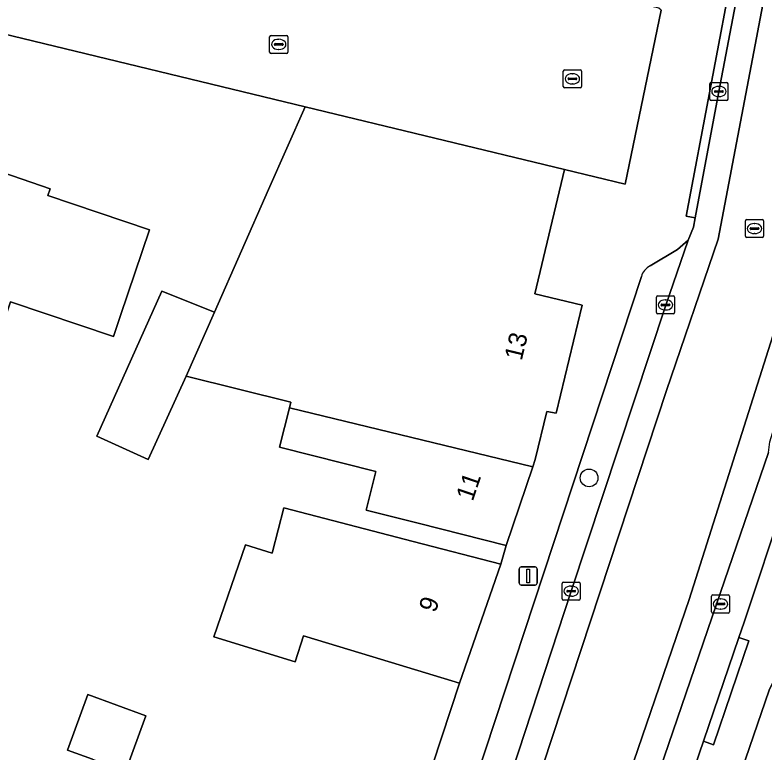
# Model space of a CAD drawing. Extents: x 160030 to 160839, y 385325 to 386450.
# Drawn here: x 160670.75 to 160712.14, y 385428.61 to 385469.3 of the extents above; entities that cross this region are included whole.
import ezdxf

# ---------------------------------------------------------------- set-up
doc = ezdxf.new("R2010")
doc.units = 0
for name, color, linetype in [('IMGEO_Boom', 7, 'Continuous'), ('IMGEO_Erf', 7, 'Continuous'), ('IMGEO_Kolk', 7, 'Continuous'), ('IMGEO_Lichtmast', 7, 'Continuous'), ('IMGEO_Pand', 7, 'Continuous'), ('IMGEO_Pand_nummerreeks', 7, 'Continuous'), ('IMGEO_Parkeervlak_open', 7, 'Continuous'), ('IMGEO_Rijbaan_lokaal_gesloten', 7, 'Continuous'), ('IMGEO_Rijbaan_lokaal_open', 7, 'Continuous'), ('IMGEO_Rioolput', 7, 'Continuous'), ('IMGEO_Voetpad_open', 7, 'Continuous')]:
    doc.layers.add(name, color=color, linetype=linetype)

msp = doc.modelspace()

# ---------------------------------------------------------------- linework, layer by layer
at = {"layer": 'IMGEO_Boom'}
msp.add_circle((160702.43, 385443.743), 0.489, dxfattribs=at)
at = {"layer": 'IMGEO_Erf'}
for points in [[(160692.816, 385424.915), (160695.278, 385432.406), (160690.496, 385433.865), (160686.675, 385435.031), (160686.205, 385433.596), (160681.728, 385434.977), (160683.466, 385440.056), (160684.936, 385439.581), (160684.956, 385439.66), (160685.592, 385442.098), (160692.725, 385440.239), (160697.563, 385438.978), (160697.856, 385440.02), (160693.008, 385441.24), (160690.122, 385441.967), (160690.658, 385444.096), (160685.343, 385445.434), (160685.894, 385447.621), (160685.971, 385447.927), (160680.2, 385449.359), (160678.107, 385444.753), (160675.266, 385446.044), (160678.857, 385454.058), (160681.758, 385452.889), (160684.749, 385459.664), (160686.769, 385464.238), (160670.05, 385468.291)], [(160752.844, 385416.93), (160750.705, 385427.021), (160746.187, 385428.561), (160745.497, 385428.823), (160749.051, 385436.742), (160747.604, 385437.915), (160732.046, 385446.957), (160729.843, 385447.8), (160725.493, 385448.718), (160720.779, 385449.623), (160714.437, 385436.294), (160712.364, 385432.029), (160705.872, 385413.085), (160701.581, 385401.12), (160700.714, 385398.091), (160686.767, 385359.888)], [(160675.02, 385428.207), (160673.652, 385428.708), (160674.776, 385431.776), (160677.968, 385430.607), (160676.845, 385427.539)]]:
    msp.add_lwpolyline(points, dxfattribs=at)
msp.add_lwpolyline([(160666.377, 385461.884), (160672.687, 385459.709), (160672.563, 385459.34), (160678.174, 385457.45), (160676.578, 385452.712), (160676.189, 385451.556), (160670.512, 385453.469), (160669.4, 385450.17), (160668.215, 385450.615), (160667.903, 385450.732), (160667.042, 385451.055), (160666.812, 385450.423), (160666.627, 385449.911), (160666.038, 385448.288), (160663.09, 385449.283), (160662.224, 385449.557)], close=True, dxfattribs=at)
at = {"layer": 'IMGEO_Kolk'}
for p, q in [((160701.008, 385465.353), (160701.008, 385466.205)), ((160701.083, 385466.279), (160701.935, 385466.279)), ((160701.496, 385466.059), (160701.521, 385466.059)), ((160702.009, 385466.205), (160702.009, 385465.353)), ((160701.267, 385465.773), (160701.267, 385465.785)), ((160701.705, 385465.736), (160701.307, 385465.736)), ((160701.31, 385465.822), (160701.708, 385465.822)), ((160701.519, 385465.499), (160701.494, 385465.499)), ((160701.751, 385465.785), (160701.751, 385465.773)), ((160709.095, 385464.655), (160709.095, 385465.507)), ((160709.17, 385465.581), (160710.022, 385465.581)), ((160710.096, 385465.507), (160710.096, 385464.655)), ((160701.935, 385465.279), (160701.083, 385465.279)), ((160709.354, 385465.075), (160709.354, 385465.087)), ((160709.397, 385465.124), (160709.795, 385465.124)), ((160709.583, 385465.361), (160709.608, 385465.361)), ((160709.838, 385465.087), (160709.838, 385465.075)), ((160709.792, 385465.038), (160709.394, 385465.038)), ((160709.606, 385464.801), (160709.581, 385464.801)), ((160710.022, 385464.581), (160709.17, 385464.581)), ((160706.145, 385452.869), (160706.145, 385453.721)), ((160706.22, 385453.795), (160707.072, 385453.795)), ((160706.633, 385453.575), (160706.658, 385453.575)), ((160707.146, 385453.721), (160707.146, 385452.869)), ((160706.404, 385453.289), (160706.404, 385453.301)), ((160706.842, 385453.252), (160706.444, 385453.252)), ((160706.447, 385453.338), (160706.845, 385453.338)), ((160706.888, 385453.301), (160706.888, 385453.289)), ((160707.072, 385452.795), (160706.22, 385452.795)), ((160706.656, 385453.015), (160706.631, 385453.015)), ((160700.941, 385437.067), (160700.941, 385437.919)), ((160701.016, 385437.993), (160701.868, 385437.993)), ((160701.429, 385437.773), (160701.454, 385437.773)), ((160701.942, 385437.919), (160701.942, 385437.067)), ((160701.2, 385437.487), (160701.2, 385437.499)), ((160701.638, 385437.45), (160701.24, 385437.45)), ((160701.243, 385437.536), (160701.641, 385437.536)), ((160701.684, 385437.499), (160701.684, 385437.487)), ((160701.868, 385436.993), (160701.016, 385436.993)), ((160701.452, 385437.213), (160701.427, 385437.213)), ((160709.182, 385436.356), (160709.182, 385437.208)), ((160709.257, 385437.282), (160710.109, 385437.282)), ((160709.67, 385437.062), (160709.695, 385437.062)), ((160710.183, 385437.208), (160710.183, 385436.356)), ((160709.441, 385436.776), (160709.441, 385436.788)), ((160709.879, 385436.739), (160709.481, 385436.739)), ((160709.484, 385436.825), (160709.882, 385436.825)), ((160709.925, 385436.788), (160709.925, 385436.776)), ((160710.109, 385436.282), (160709.257, 385436.282)), ((160709.693, 385436.502), (160709.668, 385436.502))]:
    msp.add_line(p, q, dxfattribs=at)
for points in [[(160701.008, 385465.353), (160701.008, 385466.205)], [(160701.083, 385466.279), (160701.935, 385466.279)], [(160702.009, 385466.205), (160702.009, 385465.353)], [(160709.095, 385464.655), (160709.095, 385465.507)], [(160709.17, 385465.581), (160710.022, 385465.581)], [(160710.096, 385465.507), (160710.096, 385464.655)], [(160701.935, 385465.279), (160701.083, 385465.279)], [(160710.022, 385464.581), (160709.17, 385464.581)], [(160706.145, 385452.869), (160706.145, 385453.721)], [(160706.22, 385453.795), (160707.072, 385453.795)], [(160707.146, 385453.721), (160707.146, 385452.869)], [(160707.072, 385452.795), (160706.22, 385452.795)], [(160700.941, 385437.067), (160700.941, 385437.919)], [(160701.016, 385437.993), (160701.868, 385437.993)], [(160701.942, 385437.919), (160701.942, 385437.067)], [(160701.868, 385436.993), (160701.016, 385436.993)], [(160709.182, 385436.356), (160709.182, 385437.208)], [(160709.257, 385437.282), (160710.109, 385437.282)], [(160710.183, 385437.208), (160710.183, 385436.356)], [(160710.109, 385436.282), (160709.257, 385436.282)]]:
    msp.add_lwpolyline(points, dxfattribs=at)
for centre, radius, start, end in [((160701.085, 385466.203), 0.0765, 91.552, 178.448), ((160701.085, 385466.203), 0.0765, 91.552, 178.448), ((160701.933, 385466.203), 0.0765, 1.552, 88.448), ((160701.933, 385466.203), 0.0765, 1.552, 88.448), ((160701.307, 385465.782), 0.0403, 85.8775, 175.7526), ((160701.304, 385465.772), 0.0366, 178.938, 274.7102), ((160701.708, 385465.779), 0.043, 264.8664, 352.4533), ((160701.712, 385465.784), 0.0386, 1.7309, 96.639), ((160709.172, 385465.505), 0.0765, 91.552, 178.448), ((160709.172, 385465.505), 0.0765, 91.552, 178.448), ((160710.02, 385465.505), 0.0765, 1.552, 88.448), ((160710.02, 385465.505), 0.0765, 1.552, 88.448), ((160701.085, 385465.355), 0.0765, 181.552, 268.448), ((160701.085, 385465.355), 0.0765, 181.552, 268.448), ((160701.933, 385465.355), 0.0765, 271.552, 358.448), ((160701.933, 385465.355), 0.0765, 271.552, 358.448), ((160709.394, 385465.084), 0.0403, 85.8775, 175.7526), ((160709.391, 385465.074), 0.0366, 178.938, 274.7102), ((160709.795, 385465.081), 0.043, 264.8664, 352.4533), ((160709.799, 385465.086), 0.0386, 1.7309, 96.639), ((160709.172, 385464.657), 0.0765, 181.552, 268.448), ((160709.172, 385464.657), 0.0765, 181.552, 268.448), ((160710.02, 385464.657), 0.0765, 271.552, 358.448), ((160710.02, 385464.657), 0.0765, 271.552, 358.448), ((160706.222, 385453.719), 0.0765, 91.552, 178.448), ((160706.222, 385453.719), 0.0765, 91.552, 178.448), ((160707.07, 385453.719), 0.0765, 1.552, 88.448), ((160707.07, 385453.719), 0.0765, 1.552, 88.448), ((160706.444, 385453.298), 0.0403, 85.8775, 175.7526), ((160706.441, 385453.288), 0.0366, 178.938, 274.7102), ((160706.845, 385453.295), 0.043, 264.8664, 352.4533), ((160706.849, 385453.3), 0.0386, 1.7309, 96.639), ((160706.222, 385452.871), 0.0765, 181.552, 268.448), ((160706.222, 385452.871), 0.0765, 181.552, 268.448), ((160707.07, 385452.871), 0.0765, 271.552, 358.448), ((160707.07, 385452.871), 0.0765, 271.552, 358.448), ((160701.018, 385437.917), 0.0765, 91.552, 178.448), ((160701.018, 385437.917), 0.0765, 91.552, 178.448), ((160701.866, 385437.917), 0.0765, 1.552, 88.448), ((160701.866, 385437.917), 0.0765, 1.552, 88.448), ((160701.24, 385437.496), 0.0403, 85.8775, 175.7526), ((160701.237, 385437.486), 0.0366, 178.938, 274.7102), ((160701.641, 385437.493), 0.043, 264.8664, 352.4533), ((160701.645, 385437.498), 0.0386, 1.7309, 96.639), ((160701.018, 385437.069), 0.0765, 181.552, 268.448), ((160701.018, 385437.069), 0.0765, 181.552, 268.448), ((160701.866, 385437.069), 0.0765, 271.552, 358.448), ((160701.866, 385437.069), 0.0765, 271.552, 358.448), ((160709.259, 385437.206), 0.0765, 91.552, 178.448), ((160709.259, 385437.206), 0.0765, 91.552, 178.448), ((160710.107, 385437.206), 0.0765, 1.552, 88.448), ((160710.107, 385437.206), 0.0765, 1.552, 88.448), ((160709.481, 385436.785), 0.0403, 85.8775, 175.7526), ((160709.478, 385436.775), 0.0366, 178.938, 274.7102), ((160709.882, 385436.782), 0.043, 264.8664, 352.4533), ((160709.886, 385436.787), 0.0386, 1.7309, 96.639), ((160709.259, 385436.358), 0.0765, 181.552, 268.448), ((160709.259, 385436.358), 0.0765, 181.552, 268.448), ((160710.107, 385436.358), 0.0765, 271.552, 358.448), ((160710.107, 385436.358), 0.0765, 271.552, 358.448)]:
    msp.add_arc(centre, radius, start, end, dxfattribs=at)
for centre, major_axis, ratio, start_param, end_param in [((160701.495, 385465.779), (-0.387, 0.002), 0.722429, 4.712389, 7.853982), ((160701.52, 385465.779), (-0.39, 0.002), 0.717154, 1.570796, 4.712389), ((160709.582, 385465.081), (-0.387, 0.002), 0.722429, 4.712389, 7.853982), ((160709.607, 385465.081), (-0.39, 0.002), 0.717154, 1.570796, 4.712389), ((160706.632, 385453.295), (-0.387, 0.002), 0.722429, 4.712389, 7.853982), ((160706.657, 385453.295), (-0.39, 0.002), 0.717154, 1.570796, 4.712389), ((160701.428, 385437.493), (-0.387, 0.002), 0.722429, 4.712389, 7.853982), ((160701.453, 385437.493), (-0.39, 0.002), 0.717154, 1.570796, 4.712389), ((160709.669, 385436.782), (-0.387, 0.002), 0.722429, 4.712389, 7.853982), ((160709.694, 385436.782), (-0.39, 0.002), 0.717154, 1.570796, 4.712389)]:
    msp.add_ellipse(centre, major_axis=major_axis, ratio=ratio, start_param=start_param, end_param=end_param, dxfattribs=at)
at = {"layer": 'IMGEO_Lichtmast'}
for p, q in [((160698.574, 385437.925), (160698.574, 385438.725)), ((160698.574, 385438.725), (160698.574, 385437.925)), ((160698.674, 385438.825), (160699.464, 385438.825)), ((160699.464, 385438.825), (160698.674, 385438.825)), ((160699.564, 385438.725), (160699.564, 385437.925)), ((160699.564, 385437.925), (160699.564, 385438.725)), ((160699.464, 385437.825), (160698.674, 385437.825)), ((160698.674, 385437.825), (160699.464, 385437.825))]:
    msp.add_line(p, q, dxfattribs=at)
msp.add_lwpolyline([(160698.994, 385438.7), (160699.144, 385438.7), (160699.144, 385437.95), (160698.994, 385437.95), (160698.994, 385438.7)], dxfattribs=at)
for centre, start, end in [((160698.674, 385438.725), 90, 180), ((160698.674, 385438.725), 90, 180), ((160699.464, 385438.725), 0, 90), ((160699.464, 385438.725), 360, 90), ((160698.674, 385437.925), 180, 270), ((160698.674, 385437.925), 180, 270), ((160699.464, 385437.925), 270, 0), ((160699.464, 385437.925), 270, 0)]:
    msp.add_arc(centre, 0.1, start, end, dxfattribs=at)
at = {"layer": 'IMGEO_Pand'}
for points in [[(160685.894, 385447.621), (160699.328, 385444.361), (160699.463, 385444.758), (160700.107, 385447.418), (160700.612, 385447.327), (160702.051, 385453.278), (160699.442, 385453.9), (160701.081, 385460.769), (160686.769, 385464.238), (160684.749, 385459.664), (160681.758, 385452.889), (160680.2, 385449.359), (160685.971, 385447.927)], [(160678.174, 385457.45), (160672.563, 385459.34), (160672.687, 385459.709), (160666.377, 385461.884), (160662.224, 385449.557), (160663.09, 385449.283), (160666.038, 385448.288), (160666.627, 385449.911), (160666.812, 385450.423), (160667.042, 385451.055), (160667.903, 385450.732), (160668.215, 385450.615), (160669.4, 385450.17), (160670.512, 385453.469), (160676.189, 385451.556), (160676.578, 385452.712)], [(160681.758, 385452.889), (160678.857, 385454.058), (160675.266, 385446.044), (160678.107, 385444.753), (160680.2, 385449.359)], [(160685.894, 385447.621), (160685.343, 385445.434), (160690.658, 385444.096), (160690.122, 385441.967), (160693.008, 385441.24), (160697.856, 385440.02), (160699.328, 385444.361)], [(160697.563, 385438.978), (160692.725, 385440.239), (160685.592, 385442.098), (160684.956, 385439.66), (160684.936, 385439.581), (160683.466, 385440.056), (160681.728, 385434.977), (160686.205, 385433.596), (160686.675, 385435.031), (160690.496, 385433.865), (160695.278, 385432.406)], [(160673.652, 385428.708), (160675.02, 385428.207), (160676.845, 385427.539), (160677.968, 385430.607), (160674.776, 385431.776)]]:
    msp.add_lwpolyline(points, close=True, dxfattribs=at)
at = {"layer": 'IMGEO_Parkeervlak_open'}
for points in [[(160688.951, 385399.714), (160690.313, 385403.559), (160696.35, 385421.936), (160701.443, 385437.493), (160706.661, 385453.29), (160707.895, 385456.866), (160707.318, 385456.347), (160705.806, 385455.446)], [(160705.315, 385454.857), (160688.068, 385402.49)], [(160712.326, 385445.138), (160709.47, 385436.771), (160703.7, 385419.94), (160695.958, 385397.266), (160697.629, 385396.68), (160702.744, 385411.656), (160704.696, 385417.371), (160708.737, 385429.201), (160710.696, 385434.936), (160710.986, 385435.786), (160713.209, 385442.486)]]:
    msp.add_lwpolyline(points, dxfattribs=at)
msp.add_arc((160706.19, 385454.626), 0.905, 115.1252, 165.2445, dxfattribs=at)
at = {"layer": 'IMGEO_Rijbaan_lokaal_gesloten'}
for points in [[(160688.951, 385399.714), (160690.447, 385399.194), (160706.697, 385448.575), (160709.556, 385456.928), (160712.459, 385472.214), (160719.187, 385500), (160719.283, 385500.396), (160717.755, 385500.728), (160717.733, 385500.535), (160717.634, 385500), (160717.551, 385499.548), (160717.505, 385499.39), (160716.45, 385494.87), (160712.122, 385477.091), (160710.963, 385472.336), (160709.594, 385465.081), (160708.283, 385458.1), (160708.191, 385457.591), (160707.895, 385456.866), (160706.661, 385453.29), (160701.443, 385437.493), (160696.35, 385421.936), (160690.313, 385403.559)], [(160725.06, 385499.141), (160723.639, 385499.449), (160716.569, 385465.593), (160715.669, 385461.679), (160713.786, 385455.424), (160707.954, 385437.031), (160694.523, 385397.769), (160695.958, 385397.266), (160703.7, 385419.94), (160709.47, 385436.771), (160712.326, 385445.138), (160712.4, 385445.745), (160712.604, 385446.405), (160714.549, 385452.643), (160716.992, 385460.652), (160717.24, 385461.622), (160717.66, 385463.602), (160719.791, 385473.917), (160724.626, 385497.095)]]:
    msp.add_lwpolyline(points, close=True, dxfattribs=at)
at = {"layer": 'IMGEO_Rijbaan_lokaal_open'}
msp.add_lwpolyline([(160719.283, 385500.396), (160719.187, 385500), (160712.459, 385472.214), (160709.556, 385456.928), (160706.697, 385448.575), (160690.447, 385399.194), (160694.523, 385397.769), (160707.954, 385437.031), (160713.786, 385455.424), (160715.669, 385461.679), (160716.569, 385465.593), (160723.639, 385499.449), (160721.105, 385500)], close=True, dxfattribs=at)
msp.add_lwpolyline([(160670.05, 385468.291), (160686.769, 385464.238), (160701.081, 385460.769), (160704.431, 385459.957), (160706.404, 385469.564), (160706.283, 385469.675), (160697.517, 385471.795), (160649.004, 385483.407), (160646.216, 385480.49), (160645.856, 385480.839), (160642.466, 385477.338), (160643.155, 385476.704), (160661.113, 385471.055), (160658.919, 385464.387), (160665.895, 385462.032), (160667.44, 385466.978)], dxfattribs=at)
at = {"layer": 'IMGEO_Rioolput'}
for p, q in [((160684.804, 385467.255), (160684.804, 385468.107)), ((160684.879, 385468.181), (160685.731, 385468.181)), ((160685.805, 385468.107), (160685.805, 385467.255)), ((160685.063, 385467.675), (160685.063, 385467.687)), ((160685.501, 385467.638), (160685.103, 385467.638)), ((160685.106, 385467.724), (160685.504, 385467.724)), ((160685.292, 385467.961), (160685.317, 385467.961)), ((160685.547, 385467.687), (160685.547, 385467.675)), ((160685.731, 385467.181), (160684.879, 385467.181)), ((160685.315, 385467.401), (160685.29, 385467.401)), ((160711.059, 385457.085), (160711.059, 385457.937)), ((160711.134, 385458.011), (160711.986, 385458.011)), ((160711.547, 385457.791), (160711.572, 385457.791)), ((160712.06, 385457.937), (160712.06, 385457.085)), ((160711.318, 385457.505), (160711.318, 385457.517)), ((160711.756, 385457.468), (160711.358, 385457.468)), ((160711.361, 385457.554), (160711.759, 385457.554)), ((160711.57, 385457.231), (160711.545, 385457.231)), ((160711.802, 385457.517), (160711.802, 385457.505)), ((160711.986, 385457.011), (160711.134, 385457.011))]:
    msp.add_line(p, q, dxfattribs=at)
for points in [[(160684.804, 385467.255), (160684.804, 385468.107)], [(160684.879, 385468.181), (160685.731, 385468.181)], [(160685.805, 385468.107), (160685.805, 385467.255)], [(160685.731, 385467.181), (160684.879, 385467.181)], [(160711.059, 385457.085), (160711.059, 385457.937)], [(160711.134, 385458.011), (160711.986, 385458.011)], [(160712.06, 385457.937), (160712.06, 385457.085)], [(160711.986, 385457.011), (160711.134, 385457.011)]]:
    msp.add_lwpolyline(points, dxfattribs=at)
for centre, radius, start, end in [((160684.881, 385468.105), 0.0765, 91.552, 178.448), ((160684.881, 385468.105), 0.0765, 91.552, 178.448), ((160685.729, 385468.105), 0.0765, 1.552, 88.448), ((160685.729, 385468.105), 0.0765, 1.552, 88.448), ((160685.103, 385467.684), 0.0403, 85.8775, 175.7526), ((160685.1, 385467.674), 0.0366, 178.938, 274.7102), ((160685.504, 385467.681), 0.043, 264.8664, 352.4533), ((160685.508, 385467.686), 0.0386, 1.7309, 96.639), ((160684.881, 385467.257), 0.0765, 181.552, 268.448), ((160684.881, 385467.257), 0.0765, 181.552, 268.448), ((160685.729, 385467.257), 0.0765, 271.552, 358.448), ((160685.729, 385467.257), 0.0765, 271.552, 358.448), ((160711.136, 385457.935), 0.0765, 91.552, 178.448), ((160711.136, 385457.935), 0.0765, 91.552, 178.448), ((160711.984, 385457.935), 0.0765, 1.552, 88.448), ((160711.984, 385457.935), 0.0765, 1.552, 88.448), ((160711.358, 385457.514), 0.0403, 85.8775, 175.7526), ((160711.355, 385457.504), 0.0366, 178.938, 274.7102), ((160711.759, 385457.511), 0.043, 264.8664, 352.4533), ((160711.763, 385457.516), 0.0386, 1.7309, 96.639), ((160711.136, 385457.087), 0.0765, 181.552, 268.448), ((160711.136, 385457.087), 0.0765, 181.552, 268.448), ((160711.984, 385457.087), 0.0765, 271.552, 358.448), ((160711.984, 385457.087), 0.0765, 271.552, 358.448)]:
    msp.add_arc(centre, radius, start, end, dxfattribs=at)
for centre, major_axis, ratio, start_param, end_param in [((160685.291, 385467.681), (-0.387, 0.002), 0.722429, 4.712389, 7.853982), ((160685.316, 385467.681), (-0.39, 0.002), 0.717154, 1.570796, 4.712389), ((160711.546, 385457.511), (-0.387, 0.002), 0.722429, 4.712389, 7.853982), ((160711.571, 385457.511), (-0.39, 0.002), 0.717154, 1.570796, 4.712389)]:
    msp.add_ellipse(centre, major_axis=major_axis, ratio=ratio, start_param=start_param, end_param=end_param, dxfattribs=at)
at = {"layer": 'IMGEO_Voetpad_open'}
for points in [[(160705.806, 385455.446), (160707.318, 385456.347), (160707.895, 385456.866), (160708.191, 385457.591), (160708.283, 385458.1), (160707.792, 385458.192), (160710.468, 385472.429), (160710.963, 385472.336)], [(160706.404, 385469.564), (160704.431, 385459.957), (160701.081, 385460.769), (160699.442, 385453.9), (160702.051, 385453.278), (160700.612, 385447.327), (160700.107, 385447.418), (160699.463, 385444.758), (160699.328, 385444.361), (160697.856, 385440.02), (160697.563, 385438.978), (160695.278, 385432.406), (160692.816, 385424.915)], [(160686.767, 385359.888), (160700.714, 385398.091), (160701.581, 385401.12), (160705.872, 385413.085), (160712.364, 385432.029), (160714.437, 385436.294), (160720.779, 385449.623), (160720.793, 385450.546), (160718.792, 385450.935), (160720.304, 385456.764), (160720.983, 385462.799)], [(160688.068, 385402.49), (160705.315, 385454.857)], [(160713.209, 385442.486), (160710.986, 385435.786), (160710.696, 385434.936), (160711.25, 385434.749), (160709.3, 385429.011), (160708.737, 385429.201), (160704.696, 385417.371), (160705.228, 385417.187), (160703.255, 385411.48), (160702.744, 385411.656), (160697.629, 385396.68), (160697.036, 385394.887), (160696.682, 385393.877), (160696.05, 385392.156), (160694.883, 385388.759)]]:
    msp.add_lwpolyline(points, dxfattribs=at)
for points in [[(160710.963, 385472.336), (160710.468, 385472.429), (160707.792, 385458.192), (160708.283, 385458.1), (160709.594, 385465.081)], [(160710.696, 385434.936), (160708.737, 385429.201), (160709.3, 385429.011), (160711.25, 385434.749)]]:
    msp.add_lwpolyline(points, close=True, dxfattribs=at)
msp.add_arc((160706.19, 385454.626), 0.905, 115.1252, 165.2445, dxfattribs=at)

# ---------------------------------------------------------------- texts
at = {"layer": 'IMGEO_Pand_nummerreeks'}
for s, rotation, p in [('13', 76.4064, (160698.71, 385450.18)), ('11', 71.2645, (160696.006, 385442.412)), ('9', 70.829, (160693.949, 385436.259))]:
    msp.add_text(s, height=1, rotation=rotation, dxfattribs=at).set_placement(p)

doc.saveas('drawing.dxf')
